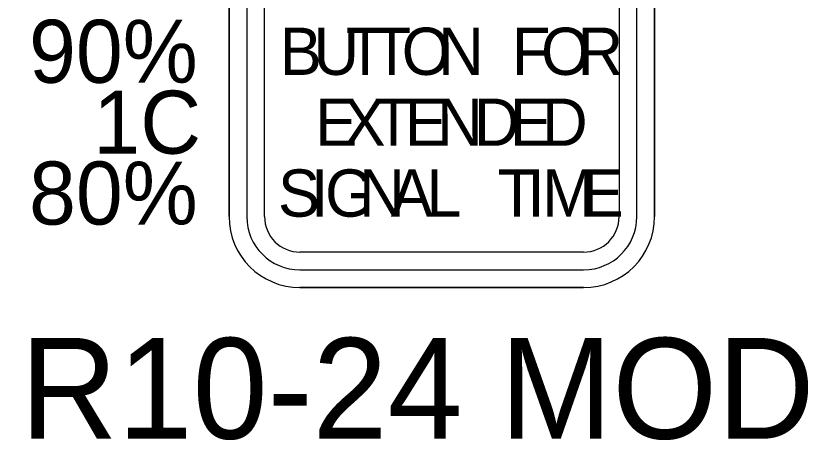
# Model space of a CAD drawing. Extents: x 99982 to 100176, y 99905 to 100011.
# Drawn here: x 100009.271 to 100009.837, y 100005.077 to 100005.38 of the extents above; entities that cross this region are included whole.
import ezdxf

# ---------------------------------------------------------------- set-up
doc = ezdxf.new("R2010")
doc.units = 0
doc.layers.add('TR_SN_ConstructionSigns', color=7, linetype='Continuous')

msp = doc.modelspace()

# ---------------------------------------------------------------- linework, layer by layer
at = {"layer": 'TR_SN_ConstructionSigns'}
for p, q in [((100009.42363, 100005.23704), (100009.42363, 100005.64204)), ((100009.42363, 100005.64204), (100009.42363, 100005.23704)), ((100009.42363, 100005.64204), (100009.42363, 100005.23704)), ((100009.43628, 100005.64204), (100009.43628, 100005.23704)), ((100009.44894, 100005.23704), (100009.44894, 100005.64204)), ((100009.70207, 100005.64204), (100009.70207, 100005.23704)), ((100009.71472, 100005.23704), (100009.71472, 100005.64204)), ((100009.72738, 100005.64204), (100009.72738, 100005.23704)), ((100009.72738, 100005.23704), (100009.72738, 100005.64204)), ((100009.72738, 100005.23704), (100009.72738, 100005.64204)), ((100009.67675, 100005.21173), (100009.47425, 100005.21173)), ((100009.47425, 100005.19907), (100009.67675, 100005.19907)), ((100009.67675, 100005.18641), (100009.47425, 100005.18641)), ((100009.47425, 100005.18641), (100009.67675, 100005.18641)), ((100009.47425, 100005.18641), (100009.67675, 100005.18641))]:
    msp.add_line(p, q, dxfattribs=at)
for centre, radius, start, end in [((100009.47425, 100005.23704), 0.05063, 180, 270), ((100009.47425, 100005.23704), 0.05063, 180, 270), ((100009.47425, 100005.23704), 0.05063, 180, 270), ((100009.47425, 100005.23704), 0.03797, 180, 270), ((100009.47425, 100005.23704), 0.02531, 180, 270), ((100009.67675, 100005.23704), 0.05063, 270, 0), ((100009.67675, 100005.23704), 0.05063, 270, 0), ((100009.67675, 100005.23704), 0.03797, 270, 0), ((100009.67675, 100005.23704), 0.02531, 270, 0), ((100009.67675, 100005.23704), 0.05063, 270, 0)]:
    msp.add_arc(centre, radius, start, end, dxfattribs=at)

# ---------------------------------------------------------------- texts
for s, height, p in [('1C, 90%', 0.045, (100009.17043, 100005.33266)), ('O', 0.03375, (100009.54687, 100005.33829)), ('O', 0.03375, (100009.64636, 100005.33829)), ('B', 0.03375, (100009.45976, 100005.33829)), ('U', 0.03375, (100009.48382, 100005.33829)), ('T', 0.03375, (100009.50697, 100005.33829)), ('T', 0.03375, (100009.52601, 100005.33829)), ('N', 0.03375, (100009.57285, 100005.33829)), ('F', 0.03375, (100009.6255, 100005.33829)), ('R', 0.03375, (100009.67235, 100005.33829)), ('1C', 0.045, (100009.32672, 100005.28204)), ('E', 0.03375, (100009.48505, 100005.28766)), ('X', 0.03375, (100009.5053, 100005.28766)), ('T', 0.03375, (100009.52724, 100005.28766)), ('E', 0.03375, (100009.54918, 100005.28766)), ('N', 0.03375, (100009.57213, 100005.28766)), ('D', 0.03375, (100009.59845, 100005.28766)), ('E', 0.03375, (100009.6241, 100005.28766)), ('D', 0.03375, (100009.64705, 100005.28766)), ('1C, 80%', 0.045, (100009.17043, 100005.23141)), ('S', 0.03375, (100009.45849, 100005.23704)), ('I', 0.03375, (100009.48198, 100005.23704)), ('G', 0.03375, (100009.49211, 100005.23704)), ('N', 0.03375, (100009.51641, 100005.23704)), ('A', 0.03375, (100009.53909, 100005.23704)), ('L', 0.03375, (100009.56447, 100005.23704)), ('T', 0.03375, (100009.61543, 100005.23704)), ('I', 0.03375, (100009.63642, 100005.23704)), ('M', 0.03375, (100009.64709, 100005.23704)), ('E', 0.03375, (100009.6753, 100005.23704))]:
    msp.add_text(s, height=height, dxfattribs=at).set_placement(p)
msp.add_text('R10-24 MOD', height=0.072, rotation=360, dxfattribs=at).set_placement((100009.27452, 100005.07841))

doc.saveas('drawing.dxf')
